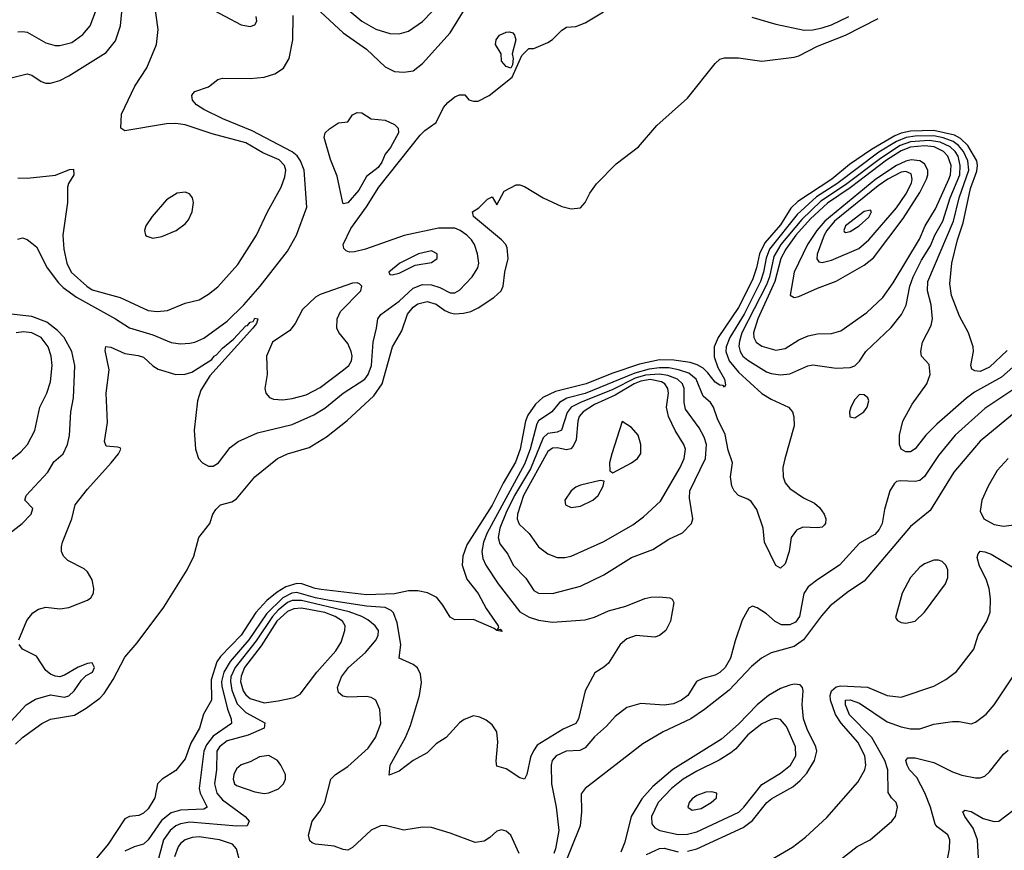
# Model space of a CAD drawing. Header units: inches. Extents: x 884549 to 1028252, y 526810 to 653624.
# Tile 280 of 656: x 923858 to 928093, y 600704 to 604277. Entities that reach past the tile are written whole.
import ezdxf

# ---------------------------------------------------------------- set-up
doc = ezdxf.new("R2010")
doc.units = ezdxf.units.IN
doc.header["$MEASUREMENT"] = 0
doc.layers.add('A9620', color=7, linetype='Continuous')

msp = doc.modelspace()

# ---------------------------------------------------------------- linework, layer by layer
at = {"layer": 'A9620', "color": 5}
for points, elevation in [([(923850, 603596.8), (923890, 603595.5), (924011.6, 603608.4), (924071.6, 603631.6), (924090, 603634), (924091, 603610), (924067.7, 603572.3), (924063.4, 603556.6), (924063.5, 603490), (924043.8, 603350), (924047.7, 603290), (924060.3, 603230), (924078.8, 603190), (924146.4, 603130), (924170, 603114.8), (924290, 603081.2), (924410, 603025.8), (924450, 603021.9), (924493.6, 603026.4), (924570, 603057.4), (924630, 603071.9), (924670, 603096.2), (924710, 603128.1), (924795.9, 603224.1), (924876.5, 603350), (924923.9, 603450), (924983.3, 603556.7), (924998.9, 603601.1), (925003.1, 603630), (924997.6, 603650), (924974.2, 603674.2), (924903.9, 603703.9), (924830, 603746.7), (924685.9, 603785.9), (924570, 603824.8), (924530, 603829.9), (924490, 603828.8), (924310, 603798.4), (924292.7, 603810), (924296.4, 603870), (924353.4, 603990), (924405, 604070), (924446.7, 604170), (924453.9, 604233.9), (924428.5, 604410)], 2180), ([(925151.6, 604310), (925250, 604219.8), (925350, 604150.2), (925430, 604073.4), (925470, 604053.7), (925510, 604050.2), (925550, 604056.9), (925590, 604088.4), (925710, 604220.6), (925804.8, 604375.2)], 2160), ([(925270, 604320.1), (925330, 604269.5), (925390, 604236.3), (925450, 604216.8), (925490, 604215), (925530, 604227), (925590, 604269.4), (925670, 604350.2)], 2180), ([(923810, 604023.5), (923890, 604043.2), (923910, 604037.6), (923950.1, 604010.1), (923970, 604003.2), (923990, 604004.1), (924030, 604015.5), (924070, 604035), (924230, 604134.8), (924270, 604185.8), (924291.8, 604250), (924297.7, 604310)], 2220), ([(923850, 604223.8), (923870, 604226), (923890, 604222.3), (923970, 604176.6), (924010, 604166), (924030, 604165.4), (924081.6, 604178.4), (924130, 604213), (924161, 604250), (924184.3, 604310)], 2240), ([(923850, 603333), (923870, 603338), (923890, 603331.4), (923930, 603300.2), (923976.6, 603210), (924025.4, 603145.4), (924045.2, 603125.2), (924102.7, 603082.7), (924270, 602990.1), (924330, 602952), (924430, 602921.1), (924510, 602888.9), (924550, 602883.2), (924590, 602885.3), (924611.5, 602890), (924650, 602907.5), (924750, 602980.3), (924821.7, 603050), (924892.5, 603130), (925010, 603280.7), (925048.9, 603350), (925093.2, 603470), (925081.8, 603630), (925065.5, 603670), (925051, 603691), (925030, 603708.8), (924858.2, 603798.2), (924731.9, 603850), (924649.8, 603890), (924618.5, 603910), (924601.1, 603930), (924598.4, 603950), (924602.3, 603957.7), (924611.6, 603968.4), (924670, 603987.7), (924710, 604019.1), (924730, 604024.9), (924850, 604024), (924910, 604029.1), (924955.8, 604044.2), (924992.5, 604067.5), (925017.2, 604110), (925033.1, 604190), (925034.3, 604294.3)], 2160), ([(923854.5, 601610), (923888, 601692), (923914.7, 601725.3), (923938.9, 601741.1), (923970, 601750.3), (924030, 601742.7), (924070, 601749), (924150, 601779.5), (924164.5, 601790), (924175.1, 601810), (924176.9, 601830), (924170, 601868), (924150, 601902), (924134.8, 601914.8), (924065.2, 601950), (924046, 601970), (924038, 601990), (924038.4, 602010), (924042.4, 602030), (924081.6, 602130), (924096.3, 602190), (924150, 602257.1), (924251.7, 602370), (924282.9, 602410), (924292.7, 602430), (924290, 602435.3), (924278.6, 602438.6), (924230, 602442.7), (924222.3, 602462.3), (924235.3, 602544.7), (924229.8, 602670.2), (924242.4, 602770), (924226.3, 602853.7), (924228.3, 602871.7), (924250, 602868.4), (924310, 602840.9), (924367.1, 602832.9), (924390, 602824.9), (924430, 602788), (924453.4, 602773.4), (924530, 602751.3), (924570, 602751.9), (924598.7, 602761.3), (924684.6, 602815.4), (924694.5, 602830), (924704.9, 602835.1), (924730, 602864.4), (924777.4, 602902.6), (924830, 602959.3), (924838.3, 602961.7), (924850, 602975.5), (924862, 602978), (924870, 602993), (924882, 602990), (924876, 602970), (924861, 602950), (924675.6, 602744.4), (924636.7, 602683.3), (924622.6, 602637.4), (924608.5, 602511.5), (924614.6, 602430), (924627.7, 602390), (924644.2, 602370), (924670, 602355.9), (924690, 602356), (924713.8, 602370), (924763.9, 602436.1), (924797.2, 602462.8), (924880.8, 602499.2), (925030, 602535.7), (925123.5, 602576.5), (925170, 602606.1), (925249.9, 602670.1), (925342.7, 602730), (925357.4, 602750), (925371.6, 602790), (925377.9, 602890), (925393.3, 602950), (925398, 602990), (925411.8, 603008.2), (925490, 603066.5), (925550, 603121.2), (925590, 603137.3), (925630, 603136.3), (925664.7, 603124.7), (925710, 603101.5), (925730, 603101.7), (925750, 603112.7), (925804.8, 603170), (925829, 603210), (925833, 603230), (925827.4, 603270), (925814.1, 603310), (925802, 603330), (925782, 603350), (925753.3, 603370), (925730, 603379.4), (925659.8, 603380.2), (925511.3, 603348.7), (925344.9, 603290), (925298, 603278), (925277.2, 603277.2), (925262.3, 603282.3), (925251.8, 603291.8), (925249.6, 603310), (925282, 603378), (925350, 603472.4), (925403.4, 603556.6), (925580.4, 603779.6), (925600.2, 603799.8), (925650, 603834.4), (925681.6, 603898.4), (925700, 603920), (925730, 603944.2), (925750, 603952.7), (925773, 603953), (925790, 603931.3), (925810, 603925.5), (925830, 603926.7), (925878, 603950), (925977, 604030), (926018, 604122), (926048, 604152), (926070, 604152), (926130, 604178.8), (926150, 604191), (926190, 604231.3), (926210, 604244.7), (926250, 604246.8), (926290, 604262.8), (926369.6, 604310.4)], 2140), ([(924670, 604329.2), (924810, 604254.6), (924850, 604247.2), (924870, 604254), (924877.4, 604270), (924875.6, 604290)], 2180), ([(923839.6, 601160.4), (923870, 601190.1), (923953.3, 601250), (923990, 601267.7), (924094, 601286), (924144.6, 601315.4), (924202, 601358), (924221.6, 601378.4), (924260.4, 601439.6), (924310, 601535.5), (924362.7, 601597.3), (924478.4, 601750), (924578.4, 601910), (924607, 601970), (924629, 602050), (924675.3, 602110), (924689.2, 602150), (924701.2, 602170), (924722, 602190), (924770, 602203), (924790, 602215.5), (924869.5, 602310), (924967, 602390), (925010, 602408.8), (925103.5, 602436.5), (925177.4, 602482.6), (925266.9, 602553.1), (925380.7, 602659.3), (925417.7, 602710), (925461.1, 602870), (925502.2, 602937.8), (925526.5, 603010), (925550, 603039.6), (925570, 603054.6), (925610, 603065), (925650, 603053.2), (925686.3, 603026.3), (925710, 603015.3), (925730, 603010.9), (925766.3, 603013.7), (925797.9, 603022.1), (925830, 603037), (925898, 603082), (925928.7, 603110), (925937.2, 603130), (925944.3, 603190), (925958.7, 603250), (925954.7, 603294.7), (925948.6, 603310), (925929.9, 603329.9), (925809.7, 603430), (925805.2, 603450), (925833.2, 603466.8), (925870, 603504.7), (925890, 603514), (925910, 603481), (925941.5, 603538.5), (925993.6, 603566.4), (926010, 603566.8), (926030, 603558.8), (926110.3, 603510.3), (926190, 603472.7), (926230, 603463.8), (926270, 603467.3), (926290, 603490.7), (926309.7, 603530), (926339.7, 603570), (926423.8, 603656.2), (926520.4, 603730), (926598, 603822), (926730, 603939.1), (926850, 604088.7), (926870, 604107), (926890, 604112.9), (926950, 604112.7), (927050, 604097.6), (927190, 604115), (927210, 604120.4), (927290, 604163), (927409.9, 604210.1), (927550, 604281.2)], 2120), ([(927007.7, 604287.7), (927110, 604256.6), (927231.7, 604231.7), (927270, 604232.6), (927310, 604241.3), (927350, 604255.1), (927424.1, 604290)], 2140), ([(928105.8, 602854.2), (928030, 602782), (927990, 602763.9), (927965.9, 602765.9), (927954.2, 602774.2), (927948.9, 602790), (927961.2, 602850), (927958.9, 602870), (927938.7, 602930), (927900.8, 603000.8), (927866.5, 603090), (927859.6, 603140.4), (927867.6, 603230), (927892.4, 603330), (927916.7, 603403.3), (927948.4, 603550), (927975.5, 603624.5), (927978.1, 603650), (927974.4, 603670), (927936.1, 603736.1), (927905.4, 603765.4), (927879.3, 603779.3), (927790, 603799.6), (927690, 603797.1), (927650, 603788.7), (927622.6, 603777.4), (927521.4, 603718.6), (927426.8, 603653.2), (927350.9, 603590), (927205.4, 603494.6), (927174.7, 603465.3), (927130, 603393.6), (927062.9, 603317.1), (927039.6, 603270), (927027, 603210), (927010, 603158.3), (926950, 603039.2), (926861.9, 602910), (926844.5, 602870), (926845.9, 602825.9), (926861.1, 602781.1), (926889.2, 602730), (926894.1, 602705.9), (926890, 602696), (926883.5, 602703.5), (926870, 602704.5), (926850, 602717.3), (926817.6, 602757.6), (926797.3, 602777.3), (926772.5, 602792.5), (926741.8, 602801.8), (926672.3, 602812.3), (926610, 602813.1), (926524.3, 602795.7), (926404.4, 602755.6), (926295.3, 602710), (926162.8, 602677.2), (926107.8, 602652.2), (926076.3, 602623.7), (926044.2, 602575.8), (926033.1, 602550), (926010.8, 602430), (925990, 602373.7), (925937, 602283), (925890, 602188.6), (925781.9, 602018.1), (925763.4, 601970), (925761.6, 601930), (925781.1, 601870), (925830, 601808.9), (925864.3, 601744.3), (925915.8, 601670), (925918, 601662), (925912, 601652), (925924, 601656), (925934, 601646), (925910.5, 601649.5), (925898.6, 601658.6), (925810, 601696.3), (925730, 601695.1), (925710, 601706.6), (925678.6, 601758.6), (925651.9, 601791.9), (925612.1, 601812.1), (925570, 601820.6), (925530, 601819.7), (925470, 601807.1), (925350, 601803.3), (925154.3, 601825.7), (925128.9, 601830), (925070.9, 601850.9), (925050, 601852), (925002.1, 601837.9), (924965.1, 601814.9), (924921, 601779), (924873.6, 601726.4), (924810, 601628.9), (924721.9, 601538.1), (924705.8, 601514.2), (924682.1, 601437.9), (924683.5, 601350), (924649, 601290), (924631.8, 601230), (924594.7, 601165.3), (924570, 601097), (924530, 601047), (924470.4, 601009.6), (924450.8, 600990), (924439.5, 600930), (924410, 600882), (924390, 600863.5), (924370, 600854), (924330, 600849.6), (924310, 600839.3), (924238, 600730), (924161.8, 600638.2)], 2120), ([(928130, 602782.7), (928080.7, 602739.3), (927965.2, 602674.8), (927930, 602649.4), (927802.9, 602537.1), (927755.3, 602490), (927710, 602431), (927690, 602418.5), (927670, 602417.4), (927650, 602429.7), (927642.4, 602450), (927642.9, 602490), (927657.4, 602550), (927696.5, 602623.5), (927759.4, 602710), (927774.4, 602750), (927770, 602793.2), (927737.2, 602830), (927734.5, 602850), (927740.9, 602890), (927778, 602962), (927784, 602990), (927779.3, 603050), (927763.4, 603110), (927764.5, 603150), (927875.1, 603410), (927899.5, 603510), (927940.8, 603630), (927936, 603670), (927917.8, 603710), (927895.9, 603735.9), (927872.6, 603752.6), (927830, 603768.4), (927790, 603776.6), (927710, 603775), (927670.8, 603769.2), (927630, 603752.4), (927553.7, 603706.3), (927373.1, 603570), (927285.4, 603514.6), (927201.7, 603438.3), (927083.3, 603290), (927068.4, 603251.6), (927057.8, 603190), (927043.9, 603150), (926974, 603010), (926912, 602910), (926897, 602870), (926896, 602850), (926909.2, 602810), (926950, 602760.1), (927050, 602669.6), (927090, 602645.1), (927164.9, 602610), (927181.6, 602590), (927187.9, 602567.9), (927189.2, 602529.2), (927148.6, 602388.6), (927141.1, 602350), (927141.6, 602310), (927150, 602284.2), (927170, 602259.7), (927230, 602219.6), (927277.2, 602197.2), (927298.4, 602178.4), (927318.4, 602150), (927324.9, 602130), (927323.8, 602110), (927317.7, 602102.3), (927310, 602094.5), (927290, 602091.3), (927225.9, 602094.1), (927198.9, 602081.1), (927176.4, 602050), (927168.4, 601990), (927150, 601936.3), (927130, 601918), (927110, 601929.7), (927062, 602030), (927055.7, 602090), (927029, 602170), (927004.9, 602204.9), (926990, 602215.1), (926949.7, 602230), (926931.1, 602250), (926921.8, 602270), (926915.8, 602310), (926924.1, 602370), (926904.8, 602424.8), (926892, 602492), (926859.6, 602559.6), (926842.8, 602610), (926830, 602629.9), (926797.7, 602657.7), (926768.1, 602730), (926735.7, 602755.7), (926691.1, 602771.1), (926650, 602779), (926610, 602779.9), (926565.9, 602774.1), (926503.3, 602756.7), (926290, 602669.6), (926211.6, 602648.4), (926180.3, 602630), (926147.3, 602590), (926090, 602551.5), (926081.7, 602538.3), (926053.2, 602430), (926030, 602364.9), (925868.3, 602070), (925852.3, 602030), (925845.5, 601990), (925850, 601958.7), (925862.5, 601930), (925916.4, 601850), (926010, 601730.1), (926050, 601706.5), (926090, 601693.8), (926150, 601685.5), (926290, 601695.8), (926330, 601706.6), (926390, 601734), (926465.1, 601754.9), (926547.5, 601787.5), (926572.5, 601792.5), (926610, 601794.9), (926654, 601790), (926664.7, 601784.7), (926671, 601770), (926657.3, 601690), (926637.3, 601650), (926610, 601627.6), (926590, 601620.7), (926510, 601627.6), (926470, 601614.5), (926441.5, 601590), (926390, 601509.6), (926370, 601491.5), (926331.8, 601468.2), (926290.2, 601389.8), (926262.2, 601270), (926250.7, 601250), (926195.1, 601224.9), (926084, 601156), (926067.4, 601132.6), (926055.3, 601104.7), (926040.1, 601030), (926030, 601010.9), (926010, 601016.3), (925950, 601054.5), (925910, 601066), (925907, 601087), (925914.2, 601170), (925910, 601213.2), (925890, 601243.7), (925863.9, 601263.9), (925837.4, 601277.4), (925810, 601282.4), (925770, 601266.9), (925750, 601252.1), (925692.3, 601190), (925650, 601162.9), (925610, 601123.4), (925550.1, 601089.9), (925490, 601044.1), (925447.9, 601027.9), (925450.9, 601070), (925517.7, 601190), (925538.6, 601241.4), (925578.1, 601370), (925585.6, 601425.6), (925581.5, 601461.5), (925569, 601489), (925550, 601503.1), (925489.6, 601530), (925497, 601590), (925481.9, 601681.9), (925465.6, 601725.6), (925455.7, 601735.7), (925430, 601748.2), (925350, 601753.8), (925190, 601779.1), (925130, 601790.4), (925050, 601813.5), (925029.1, 601810.9), (924989.5, 601790.5), (924919.1, 601720.9), (924844, 601610), (924764, 601516), (924736, 601470), (924726.7, 601430), (924728.1, 601410), (924751.6, 601311.6), (924768.3, 601270), (924768.9, 601250), (924690, 601195.7), (924661.6, 601158.4), (924649.8, 601130), (924629.7, 600970), (924634.4, 600950), (924665, 600890), (924650, 600881.6), (924550, 600876.5), (924510, 600865.1), (924467.4, 600832.6), (924410, 600749.3), (924390.1, 600730), (924350, 600719.1), (924310, 600700.7)], 2140), ([(923790.9, 602050), (923868.3, 602110), (923907.4, 602150), (923914.5, 602174.5), (923880.7, 602210), (923885.7, 602230), (923979.5, 602330), (924005.5, 602374.5), (924045, 602410), (924063.7, 602450), (924072.3, 602487.7), (924078.5, 602590), (924089.9, 602650.1), (924094.3, 602750), (924094.7, 602790), (924082.3, 602850), (924049.9, 602910), (924020.2, 602940.2), (923975, 602975), (923910, 603000.4), (923821.2, 603010)], 2160), ([(923810, 602375), (923862.2, 602417.8), (923891.6, 602450), (923922.6, 602510), (923944, 602610), (923974.9, 602670), (923990, 602719.1), (923997.1, 602790), (923993.6, 602830), (923980.2, 602870), (923950.5, 602910), (923910, 602929.9), (923873.9, 602933.9), (923843.1, 602930)], 2180), ([(928138.7, 602690), (928010, 602604.7), (927881.4, 602490), (927810, 602401.8), (927750, 602312.3), (927730, 602295), (927710, 602290.6), (927647.1, 602292.9), (927630, 602289.8), (927620.1, 602279.9), (927601, 602250), (927578, 602170), (927567.3, 602110), (927555.5, 602084.5), (927536.8, 602063.2), (927470, 602024.8), (927384.3, 601930), (927290.6, 601869.4), (927250, 601836.8), (927230.9, 601809.1), (927212.9, 601710), (927195.1, 601684.9), (927170, 601673.7), (927134.5, 601674.5), (927108.2, 601688.2), (927070, 601721.4), (927030, 601746.6), (927010, 601753.6), (926993.8, 601746.2), (926965.7, 601694.3), (926935, 601605), (926916.1, 601530), (926892.3, 601490), (926870, 601469), (926850, 601457.5), (926796.7, 601443.3), (926769.5, 601430.5), (926732, 601370), (926704.9, 601350), (926670, 601334.3), (926630, 601328.4), (926530, 601335.8), (926470, 601318.7), (926419.6, 601280.4), (926382.3, 601237.7), (926330, 601192.9), (926290, 601145.6), (926266.7, 601133.3), (926208.4, 601130), (926165.4, 601110), (926148.8, 601090), (926143.5, 601070), (926145.9, 600990), (926165.7, 600890), (926177.7, 600790), (926162.9, 600710), (926156, 600690)], 2160), ([(928234.6, 602665.4), (927990, 602464.1), (927876.4, 602330), (927774.5, 602165.5), (927690, 602097.1), (927490, 601862), (927422.9, 601817.1), (927344.1, 601755.9), (927306.6, 601713.4), (927230, 601609.5), (927190, 601580.1), (927090, 601552.9), (927049.2, 601530.8), (927005.6, 601494.4), (926910, 601392.8), (926803, 601310), (926744.4, 601270), (926626.2, 601213.8), (926537.9, 601162.1), (926290.3, 600970), (926273.5, 600946.5), (926275.1, 600870), (926269.1, 600810), (926188.2, 600610)], 2180), ([(928109.3, 602390), (928062.8, 602337.2), (928023.3, 602270), (927996.2, 602210), (927990, 602163), (928005.3, 602130), (928050, 602106.1), (928090, 602099), (928170, 602108)], 2220), ([(927010, 600617.8), (927182.4, 600717.6), (927238.5, 600761.5), (927330, 600845), (927462.9, 600997.1), (927493.6, 601050), (927497.4, 601070), (927493.2, 601110), (927462.9, 601170), (927390.8, 601250.8), (927367.7, 601287.7), (927346.3, 601350), (927344.7, 601370), (927350, 601390.1), (927370, 601406.8), (927390, 601411.3), (927505.4, 601405.4), (927590, 601370.7), (927650, 601363), (927790, 601410.1), (927841.2, 601438.8), (927887.1, 601472.9), (927962, 601570), (927980.7, 601630), (928018.6, 601690), (928031.7, 601728.3), (928033.9, 601786.1), (928028.1, 601830), (928014.9, 601870), (927986.6, 601926.6), (927976.7, 601963.3), (927980.3, 601979.7), (927989.7, 601990.3), (928010, 601988.4), (928037.3, 601977.3), (928170, 601898)], 2180), ([(926006.9, 600690), (925970, 600769.6), (925950, 600787.3), (925930, 600792), (925910, 600787), (925880.7, 600759.3), (925856.4, 600743.6), (925817.6, 600737.6), (925710, 600778.5), (925630, 600803.1), (925590, 600804.1), (925510, 600791.4), (925430, 600811.3), (925410, 600809.8), (925370, 600790.8), (925290, 600716.9), (925270, 600704.8), (925250, 600707.1), (925210, 600721.5), (925130.9, 600730.9), (925115.8, 600735.8), (925105.3, 600745.3), (925099.7, 600770), (925115.5, 600830), (925150, 600873.8), (925170.4, 600909.6), (925196.4, 601010), (925216.9, 601030), (925270, 601064.1), (925356.3, 601143.7), (925389.1, 601190), (925411.8, 601250), (925407.4, 601310), (925389.6, 601350), (925370, 601361.7), (925350, 601366.2), (925270, 601363.5), (925247.7, 601367.7), (925230, 601382.9), (925225.2, 601405.2), (925242.1, 601450), (925271.8, 601490), (925345.2, 601554.8), (925391.1, 601610), (925400.2, 601630), (925401, 601650), (925387.3, 601670), (925355.3, 601695.3), (925329.9, 601710), (925275.2, 601730), (925070, 601778.4), (925030, 601778), (925010, 601769.6), (924970, 601737.1), (924944.9, 601710), (924875.1, 601604.9), (924784.2, 601490), (924766.6, 601450), (924764.5, 601430), (924770, 601393.7), (924793.7, 601333.7), (924830, 601296.6), (924912.4, 601252.4), (924910.2, 601230), (924841.2, 601198.8), (924750, 601175.3), (924717.1, 601150), (924705.8, 601130), (924704.4, 601050), (924695.7, 600990), (924706, 600950), (924730, 600921.1), (924828.1, 600850), (924844.9, 600830), (924836.4, 600810), (924792.3, 600807.7), (924590, 600825), (924550, 600818.3), (924530, 600809.2), (924505.1, 600790), (924476.3, 600750), (924450, 600647)], 2160), ([(923790, 601224.9), (923886.5, 601330), (923925.7, 601354.3), (923990, 601372.3), (924050, 601363.1), (924070, 601369), (924091.7, 601390), (924123.5, 601436.5), (924144, 601456), (924171.8, 601470), (924179.8, 601490), (924170, 601511.1), (924150, 601507.8), (924110, 601492.1), (924050, 601457.3), (924030, 601450.9), (924010, 601452.9), (923990, 601461.4), (923970, 601477.4), (923930, 601539.7), (923869.5, 601570), (923856.2, 601590)], 2140), ([(926730, 600701.2), (926770, 600710.8), (926970, 600802.8), (927010, 600833), (927071.1, 600910), (927092.6, 600927.4), (927182.9, 600977.1), (927215.5, 601004.5), (927243.6, 601036.4), (927277.3, 601090), (927286.3, 601130), (927283.2, 601150), (927244.6, 601224.6), (927229.9, 601269.9), (927223.3, 601330), (927227.9, 601390), (927224.9, 601404.9), (927215.6, 601415.6), (927190, 601418.5), (927170, 601414.7), (927130, 601399.5), (927078.3, 601370), (927030, 601329.5), (926950, 601247.2), (926877.2, 601182.8), (926668.1, 601051.9), (926581.4, 600978.6), (926533.8, 600926.2), (926488, 600850), (926461.3, 600738.7), (926443.7, 600696.3)], 2220), ([(927381.6, 600658.4), (927460, 600720), (927516.2, 600750), (927609.6, 600830), (927625.1, 600850), (927633.5, 600890), (927627.6, 600910), (927607.8, 600930), (927593.5, 600953.5), (927592.2, 601050), (927579.9, 601090), (927522.9, 601190), (927427.6, 601287.6), (927410.5, 601329.5), (927409.6, 601350.4), (927430, 601352.1), (927470, 601337.7), (927590, 601256.8), (927650, 601234.7), (927690, 601226.3), (927730, 601227.2), (927790, 601246.2), (927870, 601258.6), (927898.6, 601258.6), (927950, 601248.7), (927970, 601255.3), (928014.7, 601290), (928049.7, 601330), (928129.8, 601450)], 2160), ([(927846, 600650), (927858, 600710), (927858.6, 600750), (927850, 600770.9), (927804.6, 600804.6), (927796.4, 600816.4), (927776.4, 600890), (927751.2, 600951.2), (927717.1, 601017.1), (927686, 601050), (927675.2, 601070), (927669.8, 601090.2), (927678, 601102), (927710, 601102.7), (927790, 601082.5), (927870, 601041.7), (927910, 601027.2), (927970, 601016.2), (927990, 601016.1), (928010, 601023.1), (928030, 601041.1), (928090, 601117.3), (928110, 601134.7)], 2140), ([(927907.6, 600000), (927946.8, 600110), (927952.4, 600190), (927973, 600267), (927977.2, 600330), (927991.9, 600411.9), (927989.9, 600470), (927972.5, 600550), (927981.8, 600670), (927978.1, 600750), (927959.6, 600799.6), (927923.5, 600850), (927914.5, 600870), (927922.9, 600877.1), (927950, 600870.8), (928001.6, 600841.6), (928050, 600828.1), (928070, 600830.2), (928130, 600876.1)], 2120), ([(924806.5, 600650), (924789.9, 600710), (924773, 600730), (924718, 600750), (924630, 600762.8), (924600.1, 600759.9), (924570.2, 600750), (924550, 600734.1), (924540.2, 600719.8), (924523.9, 600676.1)], 2180), ([(926554.3, 600685.7), (926610, 600711.7), (926630, 600712.9), (926690, 600698)], 2220)]:
    msp.add_lwpolyline(points, dxfattribs=dict(at, elevation=elevation))
for points, elevation in [([(925970, 604068.7), (925950, 604075.3), (925930, 604098), (925929.4, 604130), (925905.1, 604170), (925908.2, 604190), (925922.4, 604210), (925950, 604223.1), (925964.5, 604224.5), (925979.3, 604219.3), (925986.8, 604210), (925992, 604190), (925976, 604130), (925980.7, 604110), (925978, 604082)], 2140), ([(925250, 603485.2), (925248.3, 603488.3), (925223.3, 603603.3), (925195.1, 603675.1), (925167.6, 603770), (925172.3, 603790), (925190, 603807.7), (925230, 603832.7), (925270, 603837.3), (925290, 603866.8), (925310, 603877.3), (925330, 603875.5), (925370, 603850.7), (925430, 603843.8), (925470, 603826), (925486, 603810), (925486.7, 603790), (925452.8, 603727.2), (925430, 603698), (925415.7, 603664.3), (925399.3, 603640.7), (925350, 603601.6), (925316.5, 603543.5), (925270, 603489.3)], 2140), ([(927770, 603756.7), (927690, 603751.3), (927644.8, 603735.2), (927560, 603680), (927410, 603566.1), (927303.5, 603496.5), (927222.4, 603417.6), (927131.8, 603310), (927101.9, 603258.1), (927082.5, 603170), (927070, 603136.4), (926964.9, 602930), (926953.6, 602893.6), (926952, 602872), (926956.9, 602850), (926968.4, 602830), (926990, 602811.9), (927070, 602762.4), (927090, 602754.2), (927130, 602748.5), (927170, 602754.1), (927247.9, 602787.9), (927270, 602791.8), (927370, 602778.5), (927430, 602780.9), (927450, 602788.4), (927470, 602808.2), (927497.6, 602850), (927607.1, 602952.9), (927651.6, 603008.4), (927671.4, 603048.6), (927687.3, 603130), (927700.8, 603170), (927737.4, 603242.6), (927776.4, 603303.6), (927793.9, 603350), (927829.5, 603410.5), (927860.3, 603510), (927902, 603610), (927904, 603650), (927894.4, 603690), (927882.2, 603710), (927859.7, 603730), (927817.2, 603750)], 2160), ([(927750, 603734.6), (927690, 603728.8), (927650, 603713), (927586.9, 603673.1), (927430, 603552.9), (927332.3, 603487.7), (927260.1, 603419.9), (927196.9, 603350), (927152.8, 603290), (927132, 603250), (927106.2, 603150), (927033.3, 602990), (927015, 602930), (927015.7, 602910), (927025.2, 602890), (927050, 602872.2), (927110, 602855.5), (927150, 602862.5), (927210, 602900.1), (927250, 602917.5), (927290, 602925.5), (927350, 602926.9), (927390, 602938.4), (927502.6, 603017.4), (927570, 603081.4), (927614.7, 603145.3), (927727.9, 603332.1), (927753.5, 603390), (927796.6, 603463.4), (927855, 603590), (927862, 603610), (927864.2, 603650), (927850, 603689.4), (927832.3, 603710), (927791.9, 603730)], 2180), ([(927693.2, 603673.2), (927670, 603668.3), (927630, 603650.1), (927540.8, 603590), (927321.4, 603410), (927286.7, 603370), (927246.4, 603310), (927190, 603191.3), (927172, 603092), (927190, 603081.2), (927210, 603085.9), (927290, 603122.5), (927370, 603151.3), (927490, 603221.5), (927530, 603251.9), (927658.3, 603421.7), (927730, 603533), (927759.1, 603590), (927764.7, 603610), (927764.7, 603630), (927750, 603656), (927729.5, 603669.5)], 2220), ([(927670, 603623.4), (927650, 603620.8), (927592.5, 603590), (927550, 603562), (927362.9, 603410), (927329.4, 603370), (927318.3, 603350), (927287.8, 603267.8), (927287.5, 603247.5), (927295.2, 603235.2), (927310, 603232.5), (927350, 603243), (927467.9, 603292.1), (927510, 603329.6), (927630, 603468.1), (927670, 603525.9), (927693.6, 603573.6), (927697.6, 603590), (927693, 603613)], 2240), ([(924570, 603534.3), (924536, 603530), (924490, 603501.7), (924427.4, 603430), (924400.3, 603390), (924394.4, 603370), (924399.1, 603350), (924405.4, 603345.4), (924430, 603337), (924470, 603344), (924530.6, 603369.4), (924570, 603398.3), (924584.7, 603415.3), (924600.4, 603450), (924605.1, 603490), (924601.6, 603510), (924588, 603528)], 2220), ([(927517.3, 603457.3), (927490, 603452.2), (927410.2, 603390), (927402.6, 603370), (927405, 603365), (927410, 603361.8), (927430, 603365), (927468.7, 603390), (927510, 603427.6), (927522.3, 603450)], 2260), ([(925630, 603282), (925573.4, 603270), (925492.7, 603230), (925445.5, 603190), (925450, 603181), (925459.8, 603179.8), (925490, 603185.8), (925559.4, 603220.6), (925630, 603232.4), (925653, 603250), (925653, 603270)], 2160), ([(925310, 603144.7), (925290, 603143.1), (925150, 603095.3), (925130, 603083.9), (925075, 603030), (925042.4, 602970), (925020.1, 602939.9), (924946.1, 602890), (924919.7, 602830), (924922.6, 602750), (924912.9, 602690), (924916.5, 602670), (924932.2, 602652.2), (924950, 602643.9), (924990, 602641.5), (925030, 602647.4), (925090, 602663.5), (925150, 602695.3), (925250.8, 602770), (925273.2, 602790), (925285.7, 602810), (925288.2, 602830), (925284, 602850), (925270, 602883.6), (925231.4, 602931.4), (925221.8, 602950), (925223.4, 602990), (925238.5, 603021.5), (925325.4, 603110), (925329.6, 603130), (925320.1, 603140.1)], 2160), ([(926610, 602752.3), (926550, 602748.1), (926505.7, 602734.3), (926410, 602685.5), (926269.6, 602630), (926230.1, 602610), (926212.8, 602587.2), (926188.3, 602511.7), (926170, 602502.3), (926130, 602497.2), (926110, 602477.9), (926054.5, 602345.5), (925986.5, 602230), (925950, 602156.7), (925923.5, 602090), (925916.4, 602050), (925922.8, 602022.8), (925957.3, 601977.3), (925980.8, 601930), (926034.7, 601874.7), (926070, 601821.8), (926090, 601809.5), (926150, 601808.9), (926270, 601840.9), (926370, 601889.5), (926490, 601962.9), (926581.4, 601998.6), (926650, 602042.6), (926709.6, 602070), (926747.8, 602110), (926752.8, 602130), (926738.5, 602218.5), (926740.2, 602250), (926807.5, 602390), (926811.8, 602450), (926801.7, 602481.7), (926781, 602521), (926722.2, 602602.2), (926715.7, 602630), (926716.1, 602690), (926708.7, 602710), (926687.5, 602730), (926646.6, 602746.6)], 2160), ([(926570, 602729.3), (926530, 602722), (926501.5, 602710), (926418.9, 602661.1), (926330, 602621.3), (926281.1, 602590), (926265.1, 602570), (926258.3, 602550), (926252.1, 602470), (926238.1, 602441.9), (926228.4, 602431.6), (926210, 602426.4), (926170, 602434.9), (926150, 602433.9), (926130, 602419.7), (926025.6, 602230), (925998.9, 602150), (925997.5, 602130), (926006.5, 602106.5), (926050, 602066.2), (926090.1, 602010.1), (926130, 601979), (926170, 601963), (926203, 601963), (926230, 601969.4), (926370, 602032.1), (926495.4, 602104.6), (926541.7, 602138.3), (926614.4, 602205.6), (926699.3, 602350), (926716.1, 602390), (926721.4, 602430), (926714.6, 602450), (926677.3, 602510), (926648.7, 602570), (926639.6, 602610), (926648.2, 602670), (926645.9, 602690), (926632.9, 602710), (926618.7, 602718.7)], 2180), ([(927470, 602664.5), (927450, 602643.7), (927432.4, 602610), (927427.2, 602590), (927428.5, 602568.5), (927450, 602563.8), (927489.4, 602590), (927503.6, 602610), (927510, 602638), (927506, 602650), (927490, 602663.7)], 2160), ([(926450, 602549), (926404.5, 602410), (926395.5, 602370), (926396.8, 602336.8), (926410, 602328.4), (926490, 602371), (926515.5, 602390), (926529.2, 602410.8), (926530.4, 602450), (926518.7, 602490), (926490, 602522.5)], 2220), ([(926354.3, 602294.3), (926270, 602274.4), (926250, 602266.2), (926230.2, 602250), (926203.5, 602210), (926205.4, 602190), (926230, 602179), (926270, 602184.4), (926323.1, 602210), (926346.2, 602230), (926367.8, 602270), (926371.8, 602291.8)], 2220), ([(927810, 601951.9), (927790, 601951.8), (927750, 601935.9), (927730, 601921.3), (927690, 601877.6), (927654.1, 601810), (927625.7, 601705.7), (927633.2, 601693.2), (927650, 601684.7), (927670, 601681.8), (927710, 601689.3), (927750, 601728.4), (927840.2, 601850), (927850, 601877.3), (927849.9, 601910), (927841.9, 601930), (927826.3, 601946.3)], 2220), ([(925070, 601746.2), (925037.2, 601742.8), (925010, 601731.7), (924964.6, 601690), (924896.4, 601583.6), (924825.2, 601490), (924810, 601453.7), (924807.3, 601430), (924818.8, 601390), (924830, 601373), (924850, 601357.8), (924910, 601338.5), (924970, 601347.6), (925038.5, 601361.5), (925063.8, 601376.2), (925136.8, 601470), (925217.3, 601562.7), (925240.2, 601599.8), (925255.9, 601650), (925258, 601670), (925247, 601690), (925215, 601710), (925170, 601726.5)], 2180), ([(927110, 601271.5), (927090, 601267.5), (927050, 601247.9), (926990, 601201.5), (926938.8, 601141.2), (926917.1, 601122.9), (926867.4, 601092.6), (926770, 601045.2), (926712.4, 601010), (926661.5, 600970), (926604.9, 600910), (926576.1, 600850), (926577.7, 600817.7), (926590, 600801.5), (926612, 600790), (926690, 600772.1), (926730, 600773.2), (926770, 600783.5), (926951.1, 600868.9), (926973.4, 600890), (927050, 600987.5), (927130, 601035.5), (927173.9, 601070), (927196.4, 601110), (927194.8, 601150), (927156.3, 601236.3), (927130, 601266.8)], 2240), ([(924930, 601112.2), (924890, 601106.2), (924850, 601084.8), (924810, 601072.2), (924790, 601055.1), (924778.7, 601030), (924776.4, 601010), (924782.5, 600990), (924790, 600983), (924870, 600955.3), (924910, 600949.3), (924930, 600951.4), (924971.6, 600968.4), (924992.8, 600990), (925001.1, 601010), (925001, 601030), (924981.7, 601070), (924966.6, 601090)], 2180), ([(926835.6, 600955.6), (926810, 600954.8), (926770, 600940.3), (926750, 600926), (926738.3, 600910), (926732.4, 600890), (926750, 600876.5), (926790, 600884.6), (926832.6, 600910), (926855.1, 600930), (926856, 600950)], 2260)]:
    msp.add_lwpolyline(points, close=True, dxfattribs=dict(at, elevation=elevation))

doc.saveas('drawing.dxf')
